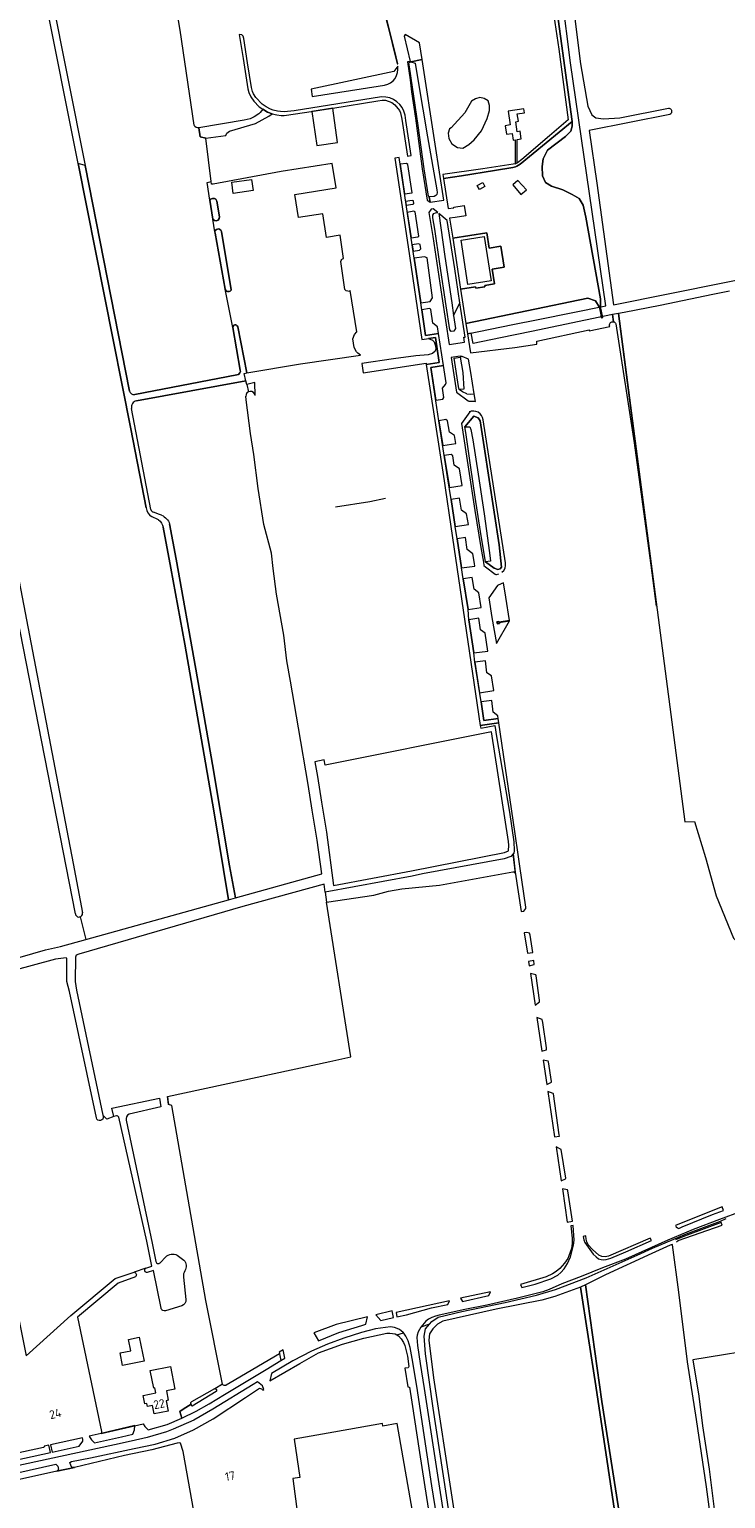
# Model space of a CAD drawing. Header units: metres. Extents: x 209813 to 223847, y 571801 to 587119.
# Tile 486 of 656: x 216449 to 216771, y 581128 to 581809. Entities that reach past the tile are written whole.
import ezdxf
from ezdxf.enums import TextEntityAlignment as Align

# ---------------------------------------------------------------- set-up
doc = ezdxf.new("R2010")
doc.units = ezdxf.units.M
for name, color, linetype, lineweight in [('B-RO-GK-BESCHOEIING-G', 8, 'GK-BESCHOEIING', 0), ('B-RO-GR-BEPLANTING_CULTUUR_BOSPLANTSOEN-GV', 8, 'Continuous', 0), ('B-RO-GR-BEPLANTING_CULTUUR_HEESTERS-GV', 8, 'Continuous', 0), ('B-RO-GR-BOUWLAND-GV', 8, 'Continuous', 0), ('B-RO-GR-GRAS-GV', 8, 'Continuous', 0), ('B-RO-GR-GROENVOORZIENING-GV', 8, 'Continuous', 0), ('B-RO-KW-KUNSTWERK_DEK-GV', 8, 'Continuous', 0), ('B-RO-OG-BEBOUWING-T18', 8, 'Continuous', 0), ('B-RO-OG-TERREIN_CULTUURSCHEIDING-GV', 8, 'Continuous', 0), ('B-RO-OG-TERREIN_ONBEGROEID-GV', 8, 'Continuous', 0), ('B-RO-OG-WATER_GREPPEL-GV', 8, 'Continuous', 0), ('B-RO-OG-WEG-GV', 8, 'Continuous', 0), ('B-RO-VH-ONVERHARD-GV', 8, 'Continuous', 0), ('B-RO-VH-VERHARDING_HALFVERHARDING-GV', 8, 'Continuous', 0), ('B-RO-VH-VERHARDING_OPEN-GV', 8, 'Continuous', 0), ('B-RO-VH-VERHARDING_TEGEL-GV', 8, 'Continuous', 0)]:
    doc.layers.add(name, color=color, linetype=linetype, lineweight=lineweight)
doc.styles.add('NLCS-ISO-M200-T18', font='txt', dxfattribs={"height": 0.36})
doc.linetypes.add('GK-BESCHOEIING', pattern='A,30,-5,[1,NLCS.shx,S=1,R=0,X=0,Y=0],-5', length=40)

msp = doc.modelspace()

# ---------------------------------------------------------------- linework, layer by layer
at = {"layer": 'B-RO-GK-BESCHOEIING-G', "flags": 128}
for points in [[(216590.397, 581587.532), (216606.277, 581590.094), (216613.568, 581591.665)], [(216512.608, 581314.619), (216512.806, 581312.908)], [(216512.806, 581312.908), (216512.917, 581311.957)], [(216512.917, 581311.957), (216513.039, 581310.903)], [(216768.97, 581256.311), (216753.172, 581250.495), (216747.798, 581248.217)], [(216748.183, 581247.272), (216748.978, 581247.888), (216769.398, 581255.099)], [(216769.398, 581255.099), (216768.97, 581256.311)]]:
    msp.add_lwpolyline(points, dxfattribs=at)
at = {"layer": 'B-RO-GR-BEPLANTING_CULTUUR_BOSPLANTSOEN-GV', "flags": 128}
for points in [[(216634.257, 581728.672), (216640.557, 581729.584), (216636.554, 581755.456), (216630.444, 581794.669), (216625.268, 581793.58), (216627.246, 581792.962), (216628.652, 581784.444), (216632.988, 581758.875), (216637.252, 581734.348), (216637.425, 581733.153), (216637.243, 581732.24), (216636.91, 581731.658), (216636.07, 581731.229), (216633.784, 581731.062)], [(216659.839, 581562.11), (216663.91, 581559.201), (216665.578, 581558.533), (216666.68, 581558.867), (216667.314, 581559.635), (216666.112, 581570.019), (216659.17, 581615.357), (216657.368, 581627.41), (216656.366, 581628.779), (216654.497, 581629.58), (216650.329, 581624.579), (216652.608, 581624.651), (216653.042, 581623.408), (216653.952, 581618.692), (216656.425, 581602.783), (216659.216, 581584.434), (216661.713, 581566.261), (216662.108, 581562.415)]]:
    msp.add_lwpolyline(points, close=True, dxfattribs=at)
at = {"layer": 'B-RO-GR-BEPLANTING_CULTUUR_HEESTERS-GV', "flags": 128}
for points in [[(216692.14, 581823.686), (216699.927, 581766.018), (216699.933, 581763.835), (216699.291, 581761.44), (216696.838, 581758.986), (216688.602, 581752.675), (216686.558, 581748.76), (216686.032, 581745.079), (216686.207, 581740.872), (216687.551, 581737.775), (216690.354, 581736.081), (216695.67, 581734.328), (216699.992, 581732.225), (216703.146, 581730.355), (216705.073, 581727.258), (216706.358, 581721.766), (216713.076, 581683.961), (216713.116, 581680.36), (216712.391, 581680.213), (216710.721, 581682.998), (216707.177, 581684.189), (216650.805, 581672.502), (216651.55, 581667.657), (216672.563, 581671.942), (216684.154, 581674.278), (216715.621, 581680.691), (216699.215, 581793.211), (216695.349, 581823.879)], [(216633.95, 581679.352), (216630.347, 581678.845), (216632.072, 581666.899), (216638.089, 581667.783), (216637.585, 581670.999), (216635.435, 581672.573), (216634.466, 581678.984)]]:
    msp.add_lwpolyline(points, dxfattribs=at)
for points in [[(216622.333, 581732.471), (216625.932, 581732.978), (216623.958, 581746.117), (216623.29, 581746.613), (216620.287, 581746.168)], [(216622.849, 581729.019), (216623.117, 581727.223), (216626.139, 581727.691), (216626.69, 581727.934), (216626.489, 581729.269), (216625.875, 581729.484)], [(216628.515, 581712.65), (216628.939, 581712.965), (216627.248, 581724.217), (216626.676, 581724.413), (216623.616, 581723.884), (216625.367, 581712.158)], [(216625.847, 581708.948), (216626.291, 581705.952), (216629.318, 581706.4), (216629.824, 581707.074), (216629.531, 581709.022), (216628.84, 581709.331)], [(216626.77, 581702.714), (216629.849, 581681.969), (216634.184, 581682.623), (216635.363, 581684.414), (216632.755, 581702.92), (216631.645, 581703.352)], [(216636.821, 581636.91), (216640.041, 581637.377), (216640.6, 581638.181), (216639.944, 581642.55), (216641.376, 581644.31), (216641.659, 581644.988), (216640.407, 581652.981), (216634.502, 581652.13)], [(216645.483, 581620.571), (216643.104, 581622.195), (216642.287, 581627.367), (216641.528, 581627.971), (216638.263, 581627.453), (216640.043, 581615.993), (216646.053, 581616.934)], [(216643.913, 581611.81), (216640.765, 581611.3), (216643.159, 581596.56), (216649.037, 581597.407), (216647.84, 581605.232), (216645.406, 581606.942), (216644.711, 581611.266)], [(216645.778, 581578.483), (216651.893, 581579.397), (216651.11, 581584.318), (216648.665, 581586.098), (216647.86, 581591.558), (216643.995, 581590.942)], [(216654.701, 581561.308), (216653.985, 581565.911), (216651.375, 581567.824), (216650.509, 581573.467), (216646.77, 581572.834), (216648.749, 581559.32), (216654.877, 581560.175)], [(216649.438, 581554.34), (216651.776, 581540.123), (216657.873, 581540.965), (216656.796, 581547.794), (216654.527, 581549.432), (216653.699, 581554.873)], [(216652.145, 581535.349), (216654.382, 581520.086), (216660.954, 581520.863), (216659.733, 581529.183), (216657.542, 581530.592), (216656.793, 581536.047)], [(216670.927, 581534.758), (216670.897, 581534.952), (216666.129, 581534.22), (216666.052, 581534.545), (216665.156, 581534.411), (216665.328, 581533.4), (216666.262, 581533.572), (216666.167, 581533.992)], [(216663.75, 581502.602), (216662.668, 581509.354), (216660.49, 581510.74), (216659.811, 581516.331), (216654.914, 581515.626), (216657.093, 581501.569)], [(216662.762, 581497.963), (216657.76, 581497.317), (216659.053, 581488.681), (216665.713, 581489.571), (216665.533, 581490.803), (216663.436, 581492.506)]]:
    msp.add_lwpolyline(points, close=True, dxfattribs=at)
at = {"layer": 'B-RO-GR-BEPLANTING_CULTUUR_HEESTERS-GV'}
msp.add_lwpolyline([(216634.466, 581678.984, 0.3528979), (216633.95, 581679.352)], format="xyb", dxfattribs=at)
at = {"layer": 'B-RO-GR-BOUWLAND-GV', "flags": 128}
for points in [[(216387.241, 581813.273), (216385.64, 581812.944), (216376.75, 581813.854), (216374.015, 581826.305), (216353.3, 581820.273), (216324.871, 581813.766), (216320.916, 581809.637), (216329.155, 581773.598), (216379.397, 581554.964), (216399.078, 581443.387), (216413.767, 581370.557), (216425.624, 581373.728), (216456.183, 581382.508), (216463.093, 581384.051), (216474.75, 581387.303)], [(216502.759, 581587.115), (216495.629, 581623.672), (216471.216, 581746.567), (216455.202, 581827.034), (216446.084, 581825.361), (216387.241, 581813.273), (216388.734, 581806.448), (216390.501, 581806.811), (216399.508, 581767.613), (216441.177, 581567.605), (216466.092, 581437.706), (216468.891, 581422.461), (216473.277, 581399.701)], [(216469.982, 581399.202), (216435.947, 581573.398), (216396.215, 581766.918), (216387.204, 581806.134), (216388.734, 581806.448)], [(216508.41, 581581.64), (216505.267, 581583.198)], [(216474.75, 581387.303), (216540.871, 581405.746), (216534.128, 581446.899), (216527.187, 581486.776), (216520.571, 581523.951), (216514.226, 581559.276), (216510.62, 581578.116)], [(216472.209, 581397.806), (216474.75, 581387.303)]]:
    msp.add_lwpolyline(points, dxfattribs=at)
at = {"layer": 'B-RO-GR-BOUWLAND-GV'}
msp.add_arc((216471.641, 581399.375), 1.668, 185.936454, 12.422567, dxfattribs=at)
at = {"layer": 'B-RO-GR-GRAS-GV', "flags": 128}
for points in [[(216524.996, 581764.269), (216518.441, 581808.214), (216517.648, 581812.699), (216517.056, 581816.739), (216513.844, 581831.916), (216510.186, 581849.609), (216503.89, 581879.682), (216503.561, 581880.114), (216502.801, 581880.397), (216502.065, 581880.528), (216473.361, 581875.224), (216463.693, 581873.887), (216452.348, 581871.35), (216451.038, 581870.715), (216450.483, 581869.683), (216450.13, 581868.373), (216450.69, 581864.978), (216474.441, 581745.636), (216495.086, 581641.212)], [(216697.7, 581842.106), (216703.785, 581792.682), (216707.278, 581773.049), (216709.024, 581769.134), (216710.982, 581767.758), (216714.422, 581767.176), (216721.996, 581767.669), (216744.622, 581772.225), (216744.888, 581772.174), (216745.177, 581772.058), (216745.437, 581771.889), (216745.553, 581771.786), (216745.752, 581771.548), (216745.901, 581771.275), (216745.993, 581770.979), (216746.017, 581770.825), (216746.018, 581770.515), (216745.996, 581770.361), (216745.907, 581770.063), (216745.84, 581769.923), (216745.761, 581769.789), (216745.564, 581769.549), (216745.235, 581769.288), (216707.775, 581761.746), (216711.326, 581737.392), (216719.024, 581681.078), (216848.721, 581707.19)], [(216497.422, 581639.635), (216544.714, 581648.641), (216545.477, 581648.888), (216546.033, 581649.563), (216546.39, 581650.198), (216546.311, 581650.945), (216542.93, 581670.575), (216539.314, 581688.326), (216534.615, 581714.268), (216534.553, 581714.918), (216532.145, 581729.524), (216531.061, 581737.757), (216532.82, 581738.192), (216530.414, 581758.321), (216527.746, 581758.901), (216527.16, 581763.036)], [(216594.13, 581702.565), (216592.525, 581713.319), (216586.171, 581712.353), (216584.551, 581723.21), (216573.326, 581721.526), (216571.615, 581732.247), (216590.692, 581735.292), (216588.896, 581746.549), (216565.254, 581742.776), (216533.816, 581737.016), (216532.964, 581736.986), (216532.82, 581738.192)], [(216532.145, 581729.524), (216532.582, 581730), (216533.409, 581730.335), (216534.447, 581730.291), (216535.003, 581730.026), (216535.536, 581729.131), (216536.629, 581721.864), (216536.617, 581721.057), (216536.008, 581720.342), (216535.212, 581720.073), (216534.315, 581720.131), (216533.548, 581720.713)], [(216534.553, 581714.918), (216534.765, 581715.58), (216535.241, 581716.003), (216535.764, 581716.219), (216536.326, 581716.268), (216536.881, 581716.056), (216537.358, 581715.659), (216537.622, 581715.031), (216541.945, 581689.039), (216542.041, 581688.248), (216542.041, 581687.878), (216541.67, 581687.481), (216541.116, 581687.263), (216540.427, 581687.269), (216539.95, 581687.508), (216539.476, 581688.024), (216539.314, 581688.326)], [(216597.252, 581687.734), (216596.812, 581687.343), (216595.353, 581687.608), (216594.675, 581688.208), (216592.837, 581701.23)], [(216542.93, 581670.575), (216542.91, 581670.993), (216543.101, 581671.438), (216543.355, 581671.676), (216543.726, 581671.851), (216544.18, 581671.914), (216544.609, 581671.755), (216544.942, 581671.469), (216545.159, 581670.947), (216549.32, 581649.573), (216574.151, 581653.777), (216602.03, 581657.83), (216600.761, 581658.698), (216600.183, 581659.401), (216599.089, 581661.325), (216598.426, 581665.306), (216599.155, 581667.396), (216600.298, 581668.67), (216597.252, 581687.734)], [(216772.796, 581687.442), (216765.025, 581685.867), (216740.646, 581680.739), (216724.018, 581677.529), (216721.43, 581677.109), (216752.065, 581441.785), (216756.57, 581441.912), (216761.65, 581425.296), (216766.553, 581407.593), (216774.668, 581387.937), (216782.499, 581380.317), (216783.981, 581372.379), (216788.156, 581373.441)], [(216549.302, 581644.22), (216548.909, 581645.866), (216498.271, 581636.684)], [(216553.246, 581639.162), (216552.991, 581645.1), (216549.302, 581644.22)], [(216549.302, 581644.22), (216550.113, 581640.819)], [(216513.614, 581579.661), (216516.562, 581563.423), (216525.736, 581512.504), (216533.526, 581468.343), (216541.372, 581421.422), (216544.059, 581406.636), (216584.045, 581417.633), (216581.978, 581433.27), (216579.592, 581447.236), (216577.759, 581459.093), (216573.213, 581485.315), (216569.597, 581506.887), (216567.803, 581516.286), (216566.512, 581528.232), (216563.031, 581547.167), (216561.528, 581559.098), (216560.727, 581566.211), (216557.293, 581579.359), (216554.61, 581596.067), (216552.602, 581611.864), (216550.969, 581621.544), (216549.078, 581637.107), (216548.936, 581638.804)], [(216673.503, 581417.89), (216673.721, 581417.89), (216672.701, 581426.924), (216671.497, 581425.741), (216668.549, 581424.67), (216630.685, 581417.637), (216625.855, 581416.688), (216585.584, 581409.208), (216586.189, 581404.621)], [(216586.189, 581404.621), (216608.216, 581407.807), (216614.964, 581409.672), (216621.18, 581410.776), (216638.532, 581412.535), (216672.557, 581418.587)], [(216585.092, 581412.933), (216547.46, 581402.593), (216471.522, 581380.568), (216470.378, 581380.08), (216469.992, 581379.099), (216469.834, 581367.839), (216470.49, 581363.847), (216482.71, 581306.016)], [(216585.584, 581409.208), (216585.092, 581412.933)], [(216497.74, 581231.109), (216489.763, 581228.259), (216471.029, 581212.543), (216482.131, 581159.477), (216481.977, 581158.621), (216501.308, 581163.16), (216502.121, 581161.932), (216503.694, 581160.241), (216512.482, 581162.813), (216519.217, 581165.649), (216518.295, 581168.726), (216519.817, 581169.953), (216523.549, 581172.139), (216523.384, 581172.589), (216523.412, 581172.966), (216523.836, 581173.389), (216538.125, 581181.416), (216530.388, 581220.158), (216514.643, 581310.536), (216513.039, 581310.903), (216512.608, 581314.619), (216587.703, 581330.844), (216597.518, 581333.044), (216586.189, 581404.621)], [(216479.717, 581304.707), (216467.223, 581363.31), (216466.082, 581367.868), (216466.046, 581378.502), (216465.764, 581378.752), (216460.736, 581378.188), (216413.442, 581365.404), (216412.078, 581364.897), (216420.563, 581324.811), (216429.791, 581280.928), (216447.235, 581194.597), (216467.947, 581213.29), (216488.471, 581230.423), (216497.152, 581233.315)], [(216487.798, 581305.377), (216486.855, 581309.194), (216508.842, 581313.853), (216509.567, 581309.77), (216494.844, 581306.436)], [(216488.945, 581305.675), (216487.798, 581305.377), (216484.557, 581304.149), (216482.71, 581306.016), (216482.845, 581305.378)], [(216502.595, 581235.128), (216505.381, 581236.056), (216503.08, 581247.656), (216490.039, 581305.05)], [(216493.468, 581303.64), (216505.532, 581246.797), (216507.291, 581238.242)], [(216517.129, 581241.225), (216520.209, 581238.881)], [(216770.451, 581071.562), (216762.177, 581133.95), (216757.591, 581165.16), (216753.425, 581191.748), (216749.369, 581224.055), (216746.419, 581245.957), (216746.23, 581246.134), (216745.3, 581245.849), (216736.888, 581241.906), (216715.418, 581232.034), (216706.072, 581227.515), (216713.769, 581173.501), (216722.806, 581115.205)], [(216502.595, 581235.128), (216497.152, 581233.315)], [(216509.643, 581216.575), (216506.13, 581234.106), (216503.251, 581233.077)], [(216509.237, 581237.615), (216511.82, 581240.327)], [(216520.091, 581230.92), (216521.046, 581220.696)], [(216727.523, 581069.479), (216710.917, 581180.734), (216703.78, 581226.429), (216691.911, 581222.102), (216685.965, 581220.304), (216664.745, 581216.11), (216640.146, 581210.63), (216637.609, 581209.183), (216635.513, 581207.096), (216633.871, 581204.727), (216633.553, 581201.878), (216635.695, 581184.322), (216652.799, 581073.893), (216653.524, 581070.15), (216654.456, 581069.393), (216681.3, 581067.997)], [(216519.222, 581217.654), (216511.718, 581215.404)], [(216540.964, 581031.922), (216519.88, 581150.24), (216518.717, 581154.081), (216518.391, 581154.333), (216517.043, 581154.155), (216505.311, 581151.092), (216492.686, 581148.465), (216469.635, 581142.857), (216461.401, 581141.117), (216432.886, 581134.823), (216406.938, 581129.334), (216406.741, 581128.939), (216408.604, 581117.023)]]:
    msp.add_lwpolyline(points, dxfattribs=at)
at = {"layer": 'B-RO-GR-GRAS-GV'}
for points in [[(216527.16, 581763.036, -0.4071215), (216524.996, 581764.269)], [(216592.837, 581701.23, -0.3417149), (216594.13, 581702.565)], [(216495.086, 581641.212, 0.4122389), (216497.422, 581639.635)], [(216498.271, 581636.684, 0.4474321), (216496.024, 581633.103)], [(216504.88, 581586.336, 0.2785124), (216506.092, 581585.081)], [(216509.899, 581583.675, -0.2293779), (216513.614, 581579.661)], [(216672.557, 581418.587, -0.4279172), (216673.503, 581417.89)], [(216482.845, 581305.378, -0.9823382), (216479.717, 581304.707)], [(216490.039, 581305.05, 0.3397338), (216488.945, 581305.675)], [(216494.844, 581306.436, 0.3289435), (216493.468, 581303.64)], [(216511.82, 581240.327, -0.3283753), (216517.129, 581241.225)], [(216503.251, 581233.077, -0.7761796), (216502.595, 581235.128)], [(216507.291, 581238.242, 0.6207134), (216509.237, 581237.615)], [(216520.648, 581233.917, 0.2084725), (216520.091, 581230.92)], [(216520.209, 581238.881, -0.3425891), (216520.648, 581233.917)], [(216497.152, 581233.315, -0.6557761), (216497.74, 581231.109)], [(216521.046, 581220.696, -0.3719182), (216519.222, 581217.654)], [(216511.718, 581215.404, -0.4167247), (216509.643, 581216.575)]]:
    msp.add_lwpolyline(points, format="xyb", dxfattribs=at)
at = {"layer": 'B-RO-GR-GRAS-GV', "flags": 128}
for points in [[(216552.272, 581733.998), (216543.072, 581732.724), (216542.351, 581737.926), (216551.551, 581739.201)], [(216670.559, 581428.394), (216670.642, 581431.038), (216670.52, 581432.745), (216662.556, 581483.503), (216585.586, 581467.975), (216585.154, 581470.471), (216580.829, 581469.598), (216582.014, 581462.762), (216583.847, 581450.905), (216586.233, 581436.938), (216589.498, 581412.229), (216625.504, 581419.05), (216668.675, 581427.611)], [(216494.603, 581202.199), (216499.516, 581203.199), (216501.776, 581192.092), (216491.856, 581190.073), (216490.666, 581195.919), (216495.674, 581196.938)], [(216818.137, 581041.331), (216809.311, 581093.973), (216799.891, 581174.606), (216797.27, 581195.801), (216792.306, 581194.781), (216791.782, 581198.543), (216755.836, 581192.7), (216758.664, 581175.854), (216760.281, 581162.226), (216763.334, 581142.058), (216766.965, 581113.689), (216769.829, 581089.09), (216775.787, 581047.6), (216777.985, 581033.78), (216778.468, 581032.638), (216779.053, 581032.486), (216793.051, 581035.213), (216809.991, 581038.251), (216809.672, 581039.436)], [(216503.103, 581172.5), (216502.133, 581172.306), (216501.356, 581176.255), (216507.201, 581177.396), (216506.74, 581179.759), (216506.231, 581179.66), (216504.647, 581187.759), (216514.044, 581189.596), (216516.077, 581179.194), (216512.101, 581178.417), (216512.973, 581173.987), (216512.028, 581173.803), (216512.962, 581169.026), (216506.495, 581167.762), (216505.728, 581171.598), (216503.378, 581171.127)], [(216574.437, 581108.304), (216578.274, 581109.109), (216619.848, 581120.369), (216626.009, 581122.636), (216618.906, 581163.245), (216612.377, 581161.96), (216612.135, 581163.309), (216589.573, 581159.194), (216571.229, 581156.042), (216573.898, 581138.262), (216570.595, 581137.719)]]:
    msp.add_lwpolyline(points, close=True, dxfattribs=at)
at = {"layer": 'B-RO-GR-GRAS-GV'}
msp.add_arc((216551.073, 581638.876), 2.192, 7.488049, 183.346494, dxfattribs=at)
at = {"layer": 'B-RO-GR-GROENVOORZIENING-GV', "flags": 128}
for points in [[(216739.06, 581541.682), (216721.43, 581677.109), (216718.643, 581676.614), (216719.075, 581673.281)], [(216720.246, 581672.363), (216728.653, 581617.202), (216735.741, 581565.118), (216739.06, 581541.682)]]:
    msp.add_lwpolyline(points, dxfattribs=at)
at = {"layer": 'B-RO-GR-GROENVOORZIENING-GV'}
msp.add_lwpolyline([(216719.075, 581673.281, -0.2582316), (216720.246, 581672.363)], format="xyb", dxfattribs=at)
at = {"layer": 'B-RO-KW-KUNSTWERK_DEK-GV', "flags": 128}
msp.add_lwpolyline([(216713.16, 581676.433), (216713.445, 581675.032), (216714.165, 581675.178), (216713.116, 581680.36), (216712.391, 581680.213)], close=True, dxfattribs=at)
at = {"layer": 'B-RO-OG-TERREIN_CULTUURSCHEIDING-GV', "flags": 128}
for points in [[(216625.268, 581793.58), (216630.444, 581794.669), (216629.249, 581802.366), (216622.652, 581806.222), (216622.239, 581805.416), (216624.893, 581793.811)], [(216589.094, 581772.22), (216579.443, 581770.68), (216581.742, 581754.828), (216591.31, 581756.216)], [(216645.806, 581721.614), (216643.231, 581721.241), (216644.641, 581712.042), (216660.401, 581714.513), (216661.514, 581707.414), (216667.011, 581708.276), (216668.538, 581698.544), (216662.966, 581697.67), (216664.036, 581690.845), (216659.493, 581690.133), (216659.593, 581689.494), (216655.322, 581688.824), (216655.214, 581689.515), (216648.274, 581688.427), (216650.805, 581672.502), (216707.177, 581684.189), (216710.721, 581682.998), (216712.391, 581680.213), (216713.116, 581680.36), (216713.076, 581683.961), (216706.358, 581721.766), (216705.073, 581727.258), (216703.146, 581730.355), (216699.992, 581732.225), (216695.67, 581734.328), (216690.354, 581736.081), (216687.551, 581737.775), (216686.207, 581740.872), (216686.032, 581745.079), (216686.558, 581748.76), (216688.602, 581752.675), (216696.838, 581758.986), (216699.291, 581761.44), (216699.933, 581763.835), (216699.927, 581766.018), (216675.936, 581746.158), (216674.41, 581745.243), (216673.723, 581744.956), (216672.522, 581744.632), (216663.992, 581743.301), (216648.705, 581740.83), (216640.414, 581739.549), (216642.555, 581725.654), (216645.123, 581726.026), (216645.134, 581726.35), (216649.982, 581727.044), (216650.659, 581722.308)], [(216659.588, 581735.856), (216656.983, 581734.463), (216656.004, 581736.294), (216658.609, 581737.687)], [(216645.042, 581676.104), (216648.02, 581681.97), (216645.578, 581697.765), (216642.057, 581720.215), (216638.237, 581723.442), (216641.031, 581703.551), (216644.191, 581681.999)], [(216602.546, 581653.895), (216603.195, 581649.672), (216632.296, 581654.16), (216632.411, 581653.465), (216638.37, 581654.377), (216636.621, 581665.95), (216633.524, 581665.495), (216635.287, 581664.817), (216636.026, 581663.924), (216636.689, 581662.21), (216636.802, 581660.647), (216636.537, 581659.717), (216635.301, 581658.608), (216633.228, 581658.011), (216627.584, 581657.442), (216617.298, 581656.153)], [(216650.329, 581624.579), (216654.497, 581629.58), (216656.366, 581628.779), (216657.368, 581627.41), (216659.17, 581615.357), (216666.112, 581570.019), (216667.314, 581559.635), (216666.68, 581558.867), (216665.578, 581558.533), (216663.91, 581559.201), (216659.839, 581562.11), (216657.505, 581576.162), (216655.084, 581592.021), (216653.009, 581605.795), (216650.678, 581621.98)], [(216668.198, 581552.38), (216665.625, 581551.33), (216665.362, 581551.154), (216661.363, 581545.538), (216662.821, 581536.392), (216664.857, 581524.361), (216670.927, 581534.758), (216666.167, 581533.992), (216666.262, 581533.572), (216665.328, 581533.4), (216665.156, 581534.411), (216666.052, 581534.545), (216666.129, 581534.22), (216670.897, 581534.952), (216669.235, 581545.785)], [(216679.214, 581380.937), (216681.698, 581381.222), (216680.443, 581389.269), (216680.197, 581390.175), (216678.899, 581390.575), (216677.813, 581390.36)], [(216680.085, 581375.073), (216682.436, 581375.811), (216682.212, 581377.518), (216679.769, 581377.197)], [(216680.6, 581371.609), (216682.789, 581356.88), (216684.865, 581358.479), (216684.824, 581359.243), (216683.337, 581370.452), (216683.082, 581370.889)], [(216686.022, 581350.269), (216683.641, 581351.151), (216685.957, 581335.572), (216688.116, 581336.292), (216688.081, 581336.536), (216688.078, 581337.103), (216686.386, 581348.891)], [(216686.571, 581331.44), (216688.251, 581320.139), (216690.389, 581321.214), (216690.463, 581321.531), (216689.049, 581330.703), (216688.883, 581331.006)], [(216694.025, 581296.298), (216694.005, 581296.815), (216691.248, 581315.842), (216691.163, 581316.014), (216688.722, 581316.966), (216691.843, 581295.971)], [(216694.919, 581290.034), (216692.535, 581291.312), (216694.875, 581275.57), (216696.894, 581276.578), (216697.03, 581276.878)], [(216697.711, 581256.489), (216700.061, 581256.901), (216697.989, 581270.903), (216697.727, 581271.441), (216695.419, 581271.911)], [(216661.428, 581222.497), (216662.166, 581224.192), (216648.205, 581221.225), (216649.161, 581219.738)]]:
    msp.add_lwpolyline(points, close=True, dxfattribs=at)
for points in [[(216619.204, 581791.618), (216617.427, 581789.17), (216579.187, 581781.024), (216579.616, 581777.595), (216610.103, 581782.335)], [(216624.893, 581793.811), (216623.69, 581793.537), (216624.912, 581785.342), (216625.529, 581779.76), (216627.411, 581767.47), (216630.513, 581744.105), (216632.787, 581729.593), (216634.257, 581728.672), (216633.784, 581731.062), (216633.43, 581731.419), (216631.503, 581743.999), (216628.592, 581764.177), (216624.581, 581791.357), (216624.402, 581793.101), (216625.268, 581793.58)], [(216610.103, 581782.335), (216613.107, 581782.802)], [(216718.643, 581676.614), (216681.108, 581668.755), (216666.773, 581665.823), (216654.18, 581663.153), (216653.182, 581667.99), (216651.55, 581667.657), (216652.861, 581658.953), (216673.44, 581661.423), (216683.661, 581662.926), (216683.61, 581663.374), (216683.61, 581664.359), (216707.804, 581669.534), (216707.898, 581669.128), (216717.369, 581671.121), (216717.299, 581671.599)], [(216719.075, 581673.281), (216718.643, 581676.614)], [(216649.072, 581657.217), (216648.103, 581657.418), (216643.953, 581656.708), (216646.425, 581640.666)], [(216651.173, 581639.857), (216649.17, 581640.859), (216647.715, 581641.909), (216647.308, 581643.349), (216645.311, 581656.491), (216648.155, 581656.897)], [(216651.173, 581639.857), (216653.109, 581639.724), (216654.602, 581639.96), (216653.043, 581649.808), (216651.962, 581655.888), (216649.072, 581657.217), (216648.155, 581656.897), (216649.285, 581649.799), (216649.84, 581642.117), (216647.715, 581641.909)], [(216646.425, 581640.666), (216651.759, 581636.721), (216652.158, 581636.531), (216652.609, 581636.527)], [(216655.163, 581636.419), (216654.602, 581639.96)], [(216654.505, 581631.893), (216653.217, 581631.898), (216652.845, 581631.774), (216652.568, 581631.523), (216648.672, 581626.224), (216651.914, 581604.987), (216654.88, 581585.85), (216657.676, 581568.746), (216658.834, 581561.914), (216659.116, 581560.493), (216659.876, 581559.792), (216664.299, 581556.468), (216664.636, 581556.301), (216664.997, 581556.266), (216666.045, 581556.613)], [(216669.061, 581561.679), (216658.758, 581627.932)]]:
    msp.add_lwpolyline(points, dxfattribs=at)
at = {"layer": 'B-RO-OG-TERREIN_CULTUURSCHEIDING-GV'}
for points in [[(216613.107, 581782.802, 0.4082876), (216619.204, 581791.618)], [(216717.299, 581671.599, -0.4950048), (216719.075, 581673.281)], [(216652.609, 581636.527, -0.0649792), (216655.163, 581636.419)], [(216658.758, 581627.932, 0.5052784), (216652.3, 581631.515)], [(216667.423, 581557.31, 0.2931229), (216669.053, 581561.727)]]:
    msp.add_lwpolyline(points, format="xyb", dxfattribs=at)
at = {"layer": 'B-RO-OG-TERREIN_ONBEGROEID-GV', "flags": 128}
msp.add_lwpolyline([(216678.805, 581734.313), (216674.858, 581738.666), (216672.467, 581736.692), (216676.203, 581732.166)], close=True, dxfattribs=at)
at = {"layer": 'B-RO-OG-WATER_GREPPEL-GV', "flags": 128}
for points in [[(216643.161, 581762.593), (216642.559, 581760.557), (216642.791, 581758.105), (216644.271, 581755.606), (216646.907, 581753.986), (216649.312, 581753.663), (216652.18, 581755.328), (216654.539, 581757.503), (216657.915, 581761.668), (216660.644, 581767.452), (216661.754, 581771.078), (216661.754, 581773.375), (216661.014, 581775.55), (216659.164, 581776.661), (216657.267, 581777.124), (216655.186, 581776.522), (216653.29, 581775.458), (216650.283, 581769.951), (216643.993, 581763.102)], [(216536.008, 581720.342), (216536.617, 581721.057), (216536.629, 581721.864), (216535.536, 581729.131), (216535.003, 581730.026), (216534.447, 581730.291), (216533.409, 581730.335), (216532.582, 581730), (216532.145, 581729.524), (216533.548, 581720.713), (216534.315, 581720.131), (216535.212, 581720.073)], [(216541.67, 581687.481), (216542.041, 581687.878), (216542.041, 581688.248), (216541.945, 581689.039), (216537.622, 581715.031), (216537.358, 581715.659), (216536.881, 581716.056), (216536.326, 581716.268), (216535.764, 581716.219), (216535.241, 581716.003), (216534.765, 581715.58), (216534.553, 581714.918), (216534.615, 581714.268), (216539.314, 581688.326), (216539.476, 581688.024), (216539.95, 581687.508), (216540.427, 581687.269), (216541.116, 581687.263)]]:
    msp.add_lwpolyline(points, close=True, dxfattribs=at)
for points in [[(216495.086, 581641.212), (216474.441, 581745.636), (216471.216, 581746.567), (216495.629, 581623.672), (216502.759, 581587.115)], [(216498.271, 581636.684), (216548.909, 581645.866), (216548.075, 581649.362), (216549.32, 581649.573), (216545.159, 581670.947), (216544.942, 581671.469), (216544.609, 581671.755), (216544.18, 581671.914), (216543.726, 581671.851), (216543.355, 581671.676), (216543.101, 581671.438), (216542.91, 581670.993), (216542.93, 581670.575), (216546.311, 581650.945), (216546.39, 581650.198), (216546.033, 581649.563), (216545.477, 581648.888), (216544.714, 581648.641), (216497.422, 581639.635)], [(216504.88, 581586.336), (216496.024, 581633.103)], [(216508.906, 581583.993), (216506.092, 581585.081)], [(216510.62, 581578.116), (216514.226, 581559.276), (216520.571, 581523.951), (216527.187, 581486.776), (216534.128, 581446.899), (216540.871, 581405.746), (216544.059, 581406.636), (216541.372, 581421.422), (216533.526, 581468.343), (216525.736, 581512.504), (216516.562, 581563.423), (216513.614, 581579.661)], [(216729.917, 581069.973), (216722.806, 581115.205), (216713.769, 581173.501), (216706.072, 581227.515), (216703.78, 581226.429), (216710.917, 581180.734), (216727.523, 581069.479)]]:
    msp.add_lwpolyline(points, dxfattribs=at)
at = {"layer": 'B-RO-OG-WATER_GREPPEL-GV'}
for points in [[(216502.759, 581587.115, 0.2169891), (216505.267, 581583.198)], [(216508.41, 581581.64, -0.1783794), (216510.62, 581578.116)], [(216509.899, 581583.675, 0.054295), (216508.906, 581583.993)]]:
    msp.add_lwpolyline(points, format="xyb", dxfattribs=at)
at = {"layer": 'B-RO-OG-WEG-GV', "flags": 128}
for points in [[(216645.042, 581676.104), (216645.893, 581670.208), (216645.125, 581668.916), (216643.982, 581668.794), (216643.273, 581669.483), (216641.671, 581680.614), (216638.706, 581700.056), (216636.311, 581716.092), (216635.496, 581721.378), (216635.475, 581722.623), (216635.986, 581723.332), (216636.622, 581723.71), (216637.751, 581723.853), (216635.657, 581725.621), (216634.675, 581725.47), (216633.626, 581723.875), (216635.382, 581712.82), (216639.607, 581685.043), (216643.022, 581662.769), (216650.182, 581663.822), (216649.833, 581666.078), (216650.462, 581666.175), (216648.02, 581681.97)], [(216657.431, 581486.328), (216657.614, 581485.089), (216664.233, 581486.424), (216664.883, 581481.288), (216670.935, 581446.276), (216673.008, 581432.47), (216673.148, 581428.51), (216672.909, 581427.128), (216672.701, 581426.924), (216673.627, 581418.52), (216676.34, 581400.27), (216677.535, 581400.397), (216678.538, 581401.68), (216678.544, 581402.297), (216675.755, 581421.271), (216675.077, 581425.623), (216673.343, 581437.291), (216666, 581487.606)], [(216769.464, 581263.484), (216761.981, 581260.637), (216747.726, 581254.898), (216748.084, 581254.305), (216748.66, 581253.818), (216749.398, 581253.547), (216750.854, 581254.218), (216764.88, 581260.014), (216770.016, 581261.865)], [(216690.056, 581230.161), (216693.27, 581231.895), (216694.757, 581233.132), (216696.278, 581234.837), (216697.742, 581237.299), (216699.205, 581240.372), (216700.639, 581245.77), (216700.854, 581248.047), (216700.345, 581254.979), (216699.372, 581254.709), (216699.967, 581249.013), (216699.974, 581246.668), (216699.655, 581244.293), (216698.366, 581240.908), (216697.9, 581239.7), (216697.212, 581238.58), (216696.424, 581237.504), (216694.247, 581235.065), (216692.589, 581233.567), (216690.925, 581232.499), (216687.966, 581231.124), (216676.049, 581227.545), (216676.726, 581226.156), (216682.826, 581227.82)], [(216705.042, 581249.845), (216705.346, 581248.272), (216705.776, 581247.035), (216709.665, 581241.694), (216711.009, 581240.347), (216712.104, 581239.537), (216713.314, 581239.112), (216714.37, 581238.977), (216715.744, 581239.219), (216717.903, 581239.803), (216724.803, 581242.684), (216736.608, 581248.01), (216736.124, 581249.085), (216716.85, 581240.693), (216715.212, 581240.459), (216713.705, 581240.506), (216712.38, 581241.16), (216709.363, 581243.762), (216707.434, 581245.964), (216706.745, 581247.372), (216706.457, 581248.604), (216706.245, 581250.066)], [(216609.057, 581213.563), (216611.352, 581210.863), (216617.263, 581212.244), (216616.644, 581215.356)], [(216618.773, 581212.586), (216623.296, 581213.611), (216634.852, 581216.733), (216642.46, 581218.337), (216643.14, 581219.983), (216618.414, 581214.601)], [(216560.768, 581186.381), (216560.028, 581183.073), (216573.892, 581191.033), (216582.591, 581196.031), (216593.6, 581200.047), (216603.46, 581202.759), (216614.213, 581205.015), (216615.498, 581205.103), (216617.97, 581204.804), (216618.798, 581204.28), (216621.826, 581205.271), (216620.64, 581206.315), (216619.641, 581206.958), (216617.768, 581207.669), (216615.84, 581207.954), (216608.961, 581207.05), (216602.365, 581205.402), (216594.211, 581202.826), (216586.721, 581199.983), (216579.279, 581196.752), (216570.677, 581192.253)], [(216605.266, 581212.667), (216590.711, 581209.084), (216580.424, 581205.172), (216582.597, 581201.54), (216591.884, 581205.325), (216602.55, 581208.679), (216604.39, 581209.18)], [(216655.347, 581051.361), (216654.156, 581051.206), (216653.575, 581051.237), (216651.678, 581065.404), (216647.61, 581090.53), (216641.802, 581129.916), (216635.615, 581170.288), (216632.104, 581195.446), (216631.513, 581203.621), (216632.041, 581207.097), (216633.895, 581209.219), (216629.829, 581207.811), (216628.692, 581205.701), (216628.217, 581204.188), (216628.04, 581203.136), (216628.391, 581199.322), (216629.539, 581191.09), (216631.395, 581179.472), (216638.887, 581131.306), (216650.613, 581056.361), (216651.294, 581052.302), (216653.632, 581050.615), (216655.45, 581050.7)], [(216566.939, 581193.44), (216566.118, 581197.421), (216564.27, 581196.333), (216564.479, 581195.887), (216564.456, 581195.513), (216565.107, 581192.357)], [(216478.794, 581154.325), (216491.301, 581157.059), (216496.543, 581158.38), (216497.301, 581160.38), (216497.452, 581162.255), (216481.977, 581158.621), (216476.43, 581157.377), (216476.51, 581157.059), (216477.418, 581155.668)], [(216459.181, 581150.042), (216471.701, 581152.775), (216473.366, 581155.02), (216473.387, 581155.793), (216473.224, 581156.659), (216458.462, 581153.354)]]:
    msp.add_lwpolyline(points, close=True, dxfattribs=at)
for points in [[(216778.196, 581261.425), (216768.131, 581257.751), (216756.017, 581253.097), (216744.239, 581248.086), (216724.617, 581239.388), (216714.069, 581235.255), (216704.077, 581231.309), (216695.243, 581227.857), (216689.332, 581225.311), (216686.424, 581224.261), (216674.691, 581221.328), (216660.481, 581218.086), (216650.303, 581216.001), (216638.335, 581213.402), (216636.63, 581212.967), (216635.021, 581212.385), (216633.507, 581211.577), (216632.174, 581210.661), (216629.909, 581207.915)], [(216633.895, 581209.219), (216634.987, 581210.47), (216637.865, 581212.441), (216648.919, 581215.102), (216668.945, 581219.247), (216683.493, 581222.617), (216692.265, 581225.351), (216706.455, 581230.734), (216730.115, 581241.198), (216737.164, 581244.389), (216752.941, 581251.078), (216768.686, 581256.915), (216771.285, 581258.183)], [(216618.798, 581204.28), (216619.592, 581203.778), (216620.836, 581202.442), (216621.842, 581200.734), (216622.469, 581199.362), (216623.715, 581194.473), (216624.391, 581189.639), (216623.994, 581188.966), (216622.761, 581188.789), (216622.493, 581188.802), (216623.838, 581180.174), (216624.68, 581180.017), (216625.804, 581173.112), (216629.305, 581149.749), (216635.513, 581110.196)], [(216638.691, 581111.381), (216635.048, 581134.322), (216627.985, 581180.599), (216625.941, 581193.365), (216624.918, 581198.433), (216624.075, 581201.456), (216622.944, 581203.714), (216622.009, 581205.109), (216621.826, 581205.271)], [(216564.456, 581195.513), (216541.637, 581182.047), (216539.841, 581180.946), (216539.643, 581180.878), (216539.218, 581180.827), (216538.798, 581180.906), (216538.54, 581181.028), (216538.313, 581181.201), (216538.125, 581181.416), (216534.462, 581179.358), (216534.68, 581179.346), (216534.906, 581179.271), (216535.098, 581179.133), (216535.24, 581178.942), (216535.319, 581178.718), (216535.327, 581178.481), (216535.264, 581178.252), (216535.158, 581178.073), (216524.11, 581171.298), (216523.85, 581171.316), (216523.549, 581172.139), (216519.817, 581169.953), (216518.295, 581168.726), (216519.217, 581165.649), (216525.904, 581168.893), (216531.947, 581172.373), (216538.997, 581176.616), (216558.239, 581188.302), (216565.107, 581192.357)], [(216416.182, 581134.397), (216460.993, 581144.46), (216461.825, 581143.519), (216462.161, 581141.878), (216461.401, 581141.117), (216469.635, 581142.857), (216468.543, 581142.905), (216467.958, 581143.504), (216467.465, 581145.125), (216468.218, 581145.605), (216476.92, 581147.371), (216497.214, 581151.733), (216506.907, 581153.66), (216515.96, 581156.5), (216524.589, 581160.307), (216533.769, 581165.409), (216548.738, 581175.241), (216555.21, 581179.576), (216556.133, 581179.307), (216556.68, 581178.681), (216557.207, 581178.996), (216556.565, 581180.72), (216554.223, 581182.469), (216552.289, 581181.313), (216533.6, 581169.833), (216524.797, 581164.81), (216515.306, 581160.563), (216512.128, 581159.358), (216503.2, 581156.826), (216495.867, 581155.08), (216488.147, 581153.366), (216440.277, 581142.969)], [(216314.147, 581118.744), (216400.238, 581137.177), (216458.381, 581149.867), (216457.663, 581153.175), (216455.468, 581152.684), (216455.495, 581152.476), (216455.245, 581152.065), (216415.84, 581143.657), (216415.443, 581143.721), (216412.86, 581143.143), (216412.644, 581142.724), (216407.149, 581141.619), (216406.88, 581141.799), (216402.155, 581140.637), (216401.877, 581140.337), (216370.862, 581134.237), (216345.901, 581128.883), (216345.248, 581129.197), (216345.103, 581129.931), (216339.477, 581128.656), (216339.584, 581128.274)]]:
    msp.add_lwpolyline(points, dxfattribs=at)
at = {"layer": 'B-RO-VH-ONVERHARD-GV', "flags": 128}
msp.add_lwpolyline([(216556.783, 581771.661), (216555.556, 581770.177), (216554.862, 581769.597), (216552.673, 581768.183), (216550.894, 581767.258), (216548.076, 581766.554), (216527.16, 581763.036), (216527.746, 581758.901), (216530.414, 581758.321), (216539.551, 581759.581), (216540.125, 581760.599), (216541.37, 581761.509), (216553.327, 581765.127), (216559.505, 581768.47), (216561.143, 581769.558), (216558.937, 581770.381)], close=True, dxfattribs=at)
at = {"layer": 'B-RO-VH-VERHARDING_HALFVERHARDING-GV', "flags": 128}
msp.add_lwpolyline([(216690.087, 581824.273), (216693.724, 581799.482), (216698.063, 581766.761), (216689.518, 581759.349), (216676.611, 581748.397), (216674.595, 581746.848), (216673.353, 581746.347), (216672.622, 581746.183), (216658.531, 581744.148), (216640.12, 581741.437), (216640.414, 581739.549), (216648.705, 581740.83), (216663.992, 581743.301), (216672.522, 581744.632), (216673.723, 581744.956), (216674.41, 581745.243), (216675.936, 581746.158), (216699.927, 581766.018), (216692.14, 581823.686)], dxfattribs=at)
at = {"layer": 'B-RO-VH-VERHARDING_OPEN-GV', "flags": 128}
for points in [[(216618.957, 581792.663), (216619.231, 581792.714), (216617.852, 581798.5), (216615.417, 581808.351), (216612.48, 581820.104), (216609.505, 581831.093), (216605.614, 581845.327), (216601.025, 581862.713), (216600.675, 581862.961), (216600.656, 581862.518), (216602.671, 581854.432), (216605.423, 581844.418), (216608.401, 581833.481), (216609.945, 581827.703), (216612.594, 581818.043), (216614.566, 581810.35), (216618.677, 581793.847)], [(216677.88, 581770.018), (216677.616, 581771.844), (216670.347, 581770.795), (216671.271, 581764.393), (216668.944, 581764.057), (216669.513, 581760.112), (216672.152, 581760.493), (216672.602, 581757.372), (216673.517, 581757.505), (216673.517, 581746.417), (216674.509, 581746.815), (216674.509, 581757.649), (216676.416, 581757.927), (216675.841, 581761.482), (216674.552, 581761.273), (216673.805, 581765.895), (216675.097, 581766.104), (216674.551, 581769.48)]]:
    msp.add_lwpolyline(points, close=True, dxfattribs=at)
at = {"layer": 'B-RO-VH-VERHARDING_TEGEL-GV', "flags": 128}
for points in [[(216611.715, 581777.363), (216571.229, 581770.884), (216566.607, 581770.474), (216564.956, 581770.557), (216563.51, 581770.767), (216561.48, 581771.259), (216560.314, 581771.746), (216558.312, 581772.771), (216556.489, 581773.947), (216553.505, 581777.06), (216552.447, 581778.791), (216551.943, 581779.886), (216551.468, 581781.665), (216549.714, 581793.178), (216547.908, 581804.411), (216547.633, 581805.453), (216546.975, 581806.04), (216545.833, 581806.249), (216547.615, 581795.092), (216549.74, 581781.14), (216550.266, 581779.486), (216551.171, 581777.349), (216552.533, 581775.438), (216555.062, 581772.811), (216558.937, 581770.381), (216561.143, 581769.558), (216563.222, 581769.016), (216565.178, 581768.804), (216566.701, 581768.822), (216575.975, 581770.127), (216589.094, 581772.22)], [(216589.094, 581772.22), (216609.975, 581775.613), (216612.009, 581775.909), (216613.608, 581775.826), (216616.524, 581774.771), (216617.815, 581773.749), (216619.962, 581771.047), (216620.49, 581769.953), (216621.163, 581767.106), (216623.708, 581749.94), (216625.502, 581750.208), (216623.014, 581766.411), (216622.626, 581768.849)]]:
    msp.add_lwpolyline(points, dxfattribs=at)
at = {"layer": 'B-RO-VH-VERHARDING_TEGEL-GV'}
msp.add_lwpolyline([(216622.626, 581768.849, 0.3751464), (216611.715, 581777.363)], format="xyb", dxfattribs=at)
at = {"layer": 'B-RO-VH-VERHARDING_TEGEL-GV', "flags": 128}
for points in [[(216651.776, 581540.123), (216649.438, 581554.34), (216648.749, 581559.32), (216646.77, 581572.834), (216645.778, 581578.483), (216643.995, 581590.942), (216642.275, 581601.505), (216638.263, 581627.453), (216634.502, 581652.13), (216640.407, 581652.981), (216638.089, 581667.783), (216632.072, 581666.899), (216630.347, 581678.845), (216629.849, 581681.969), (216625.847, 581708.948), (216619.81, 581749.358), (216617.931, 581749.077), (216624.066, 581708.008), (216630.427, 581665.04), (216636.621, 581665.95), (216638.37, 581654.377), (216632.411, 581653.465), (216640.632, 581599.683), (216641.184, 581596.376), (216643.799, 581578.433), (216657.431, 581486.328), (216666, 581487.606), (216665.713, 581489.571), (216659.053, 581488.681), (216657.76, 581497.317), (216654.914, 581515.626), (216654.382, 581520.086), (216652.145, 581535.349)], [(216648.274, 581688.427), (216655.214, 581689.515), (216655.322, 581688.824), (216659.593, 581689.494), (216659.493, 581690.133), (216664.036, 581690.845), (216662.966, 581697.67), (216668.538, 581698.544), (216667.011, 581708.276), (216661.514, 581707.414), (216660.401, 581714.513), (216644.641, 581712.042)], [(216662.413, 581692.203), (216651.698, 581690.541), (216648.518, 581711.047), (216659.233, 581712.708)]]:
    msp.add_lwpolyline(points, close=True, dxfattribs=at)

# ---------------------------------------------------------------- texts
at = {"layer": 'B-RO-OG-BEBOUWING-T18', "style": 'NLCS-ISO-M200-T18'}
for s, rotation, p in [('22', 11.1, (216508.756, 581172.28)), ('24', 13.9, (216460.695, 581167.771)), ('17', 9, (216541.583, 581138.93))]:
    msp.add_text(s, height=4, rotation=rotation, dxfattribs=at).set_placement(p, align=Align.MIDDLE)

doc.saveas('drawing.dxf')
